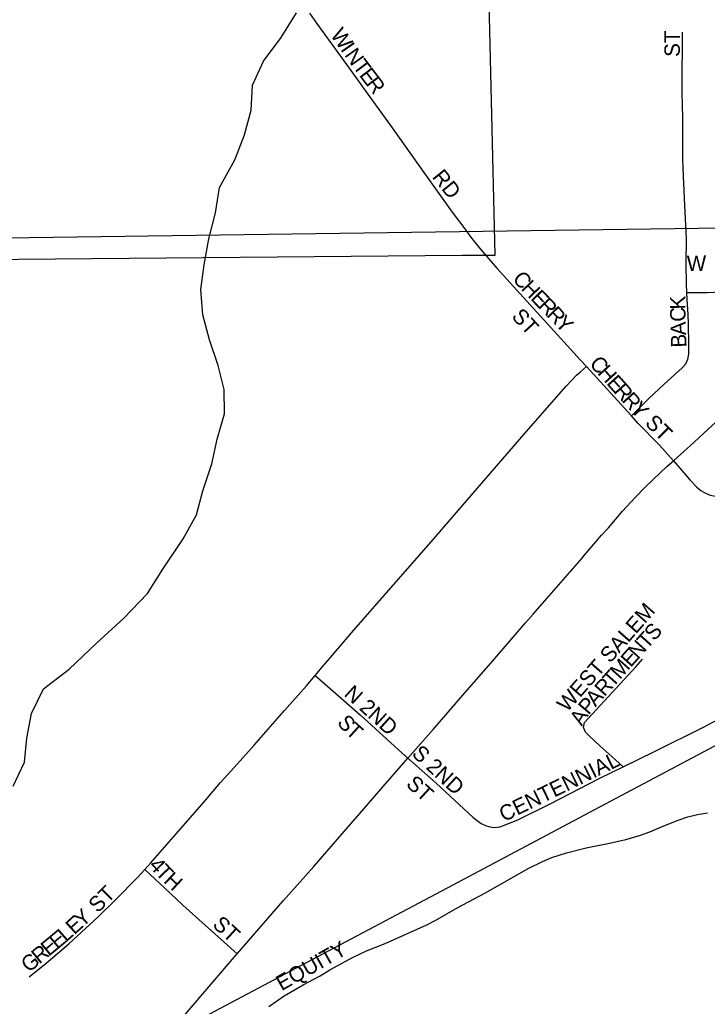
# Model space of a CAD drawing. Extents: x 1985906 to 2360102, y 891258 to 1222054.
# Drawn here: x 2073949 to 2076181, y 1081053 to 1084252 of the extents above; entities that cross this region are included whole.
import ezdxf

# ---------------------------------------------------------------- set-up
doc = ezdxf.new("R2010")
doc.units = 0
for name, color, linetype in [('GM_X_City_Street', 7, 'Continuous'), ('GM_X_City_Street_Text', 7, 'Continuous'), ('GM_X_Corporation', 7, 'Continuous'), ('GM_X_Minor_River', 7, 'Continuous'), ('GM_X_Rail_Line', 7, 'Continuous'), ('GM_X_Section', 7, 'Continuous'), ('GM_X_US_Route', 7, 'Continuous')]:
    doc.layers.add(name, color=color, linetype=linetype)

msp = doc.modelspace()

# ---------------------------------------------------------------- linework, layer by layer
at = {"layer": 'GM_X_City_Street'}
for points in [[(2074889.5, 1084272.8), (2074912.6, 1084240.5), (2075018.4, 1084094.6), (2075095, 1083988.4), (2075152.3, 1083908.6), (2075266.5, 1083748.5), (2075352.2, 1083628.5), (2075396.7, 1083569.6), (2075412.5, 1083548.5)], [(2076114, 1083368), (2076112.8, 1083394.1), (2076111.8, 1083459.6), (2076113.5, 1083541.4), (2076107.2, 1083672.2), (2076102.6, 1083770.4), (2076101.5, 1083803.1), (2076101.3, 1083884.9), (2076101.7, 1083934), (2076099.5, 1084015.6), (2076099.5, 1084080.9), (2076100.6, 1084164.1), (2076100.6, 1084212)], [(2075412.5, 1083548.5), (2075443.6, 1083509.2), (2075497.3, 1083446.8), (2075551.3, 1083387.1), (2075769.3, 1083148.5), (2075788.6, 1083127.4)], [(2075934.9, 1082967.1), (2075980.2, 1083013.2), (2075991.7, 1083024.8), (2076039.9, 1083069.1), (2076100.3, 1083124.2), (2076111.2, 1083136.4), (2076118.1, 1083151), (2076120.6, 1083167.2), (2076121.3, 1083216.2), (2076120.2, 1083248.7), (2076119.4, 1083264.8), (2076118.2, 1083296.6), (2076117.2, 1083312.6), (2076115, 1083345.1), (2076114, 1083368)], [(2076114, 1083368), (2076128.5, 1083367.7), (2076151.6, 1083367.2), (2076180.8, 1083367.7), (2076202.9, 1083368.1), (2076236, 1083369.8), (2076264.4, 1083370.7), (2076322.4, 1083373)], [(2074907.6, 1082125.7), (2074936.1, 1082159), (2074957.7, 1082183.6), (2075032.4, 1082271.1), (2075292, 1082567.7), (2075421.3, 1082716.5), (2075592.8, 1082915.5), (2075722.4, 1083064), (2075756.5, 1083099.4), (2075768.9, 1083110.2), (2075788.6, 1083127.4)], [(2075934.9, 1082967.1), (2075788.6, 1083127.4)], [(2076070.7, 1082821.9), (2076025.4, 1082872.3), (2075956.8, 1082943), (2075934.9, 1082967.1)], [(2076070.7, 1082821.9), (2076091.9, 1082797.4), (2076124, 1082760.5), (2076146.7, 1082736), (2076159.8, 1082725.1), (2076174.4, 1082716.3), (2076190.3, 1082710.2), (2076207.1, 1082707), (2076224, 1082706), (2076334.4, 1082703.8)], [(2075908.1, 1081829.7), (2075881.9, 1081852.9), (2075832.8, 1081896.3), (2075797, 1081930.1), (2075785.8, 1081942.1), (2075779.4, 1081956.8), (2075782.3, 1081972.7), (2075948.9, 1082153.5), (2075970.5, 1082178.1)], [(2074354.6, 1081496.3), (2074374.7, 1081517.8), (2074547.5, 1081715.8), (2074600.8, 1081778.3), (2074655, 1081838), (2074709.9, 1081899.5), (2074808.2, 1082011.9), (2074878.2, 1082091.4), (2074907.6, 1082125.7)], [(2074907.6, 1082125.7), (2074940.4, 1082096.9), (2075053.7, 1081997.6), (2075190.3, 1081874.1), (2075209, 1081857.1)], [(2075908.1, 1081829.7), (2076009.1, 1081878.8), (2076170.9, 1081959.2), (2076228.5, 1081990.7), (2076285.4, 1082023.6), (2076315.3, 1082038.4), (2076343, 1082052)], [(2075209, 1081857.1), (2075300.6, 1081775.8), (2075421.2, 1081664.9), (2075433.8, 1081654.9), (2075446.8, 1081646), (2075460.6, 1081639), (2075475.2, 1081634.4), (2075490.4, 1081632.8), (2075507.7, 1081634.7)], [(2075507.7, 1081634.7), (2075523, 1081639.7), (2075568, 1081658.9), (2075671, 1081709.5), (2075831.6, 1081792.6), (2075908.1, 1081829.7)], [(2074757.8, 1081052), (2074807, 1081086.2), (2074869, 1081122.7), (2074923.8, 1081152), (2074955.5, 1081171.1), (2075029.6, 1081210.8), (2075074.1, 1081232.3), (2075135.5, 1081256), (2075270.9, 1081316.4), (2075300.1, 1081331.6), (2075371.3, 1081373), (2075458.2, 1081420), (2075601.6, 1081501.1), (2075645.9, 1081522.8), (2075676.6, 1081534.9), (2075723.6, 1081549.9), (2075787.5, 1081566.1), (2075868.2, 1081582.7), (2075916.3, 1081593.6), (2075963.8, 1081607.2), (2075994.6, 1081618.7), (2076040, 1081638.2), (2076085.8, 1081656.8), (2076117.1, 1081666.9), (2076149.1, 1081674.8), (2076181.6, 1081680.3)], [(2073979.3, 1081147.8), (2074034.7, 1081192.4), (2074108.5, 1081254.8), (2074204, 1081342.7), (2074260.7, 1081399.4), (2074329.9, 1081469.8), (2074354.6, 1081496.3)], [(2074354.6, 1081496.3), (2074372.3, 1081479.7), (2074419.5, 1081435.7), (2074478.9, 1081380.9), (2074623.4, 1081251.3), (2074654.8, 1081223.2)]]:
    msp.add_lwpolyline(points, dxfattribs=at)
at = {"layer": 'GM_X_Corporation'}
msp.add_lwpolyline([(2073584, 1083472.8), (2075385.3, 1083488.7), (2075491.7, 1083488.2), (2075460.3, 1084807.9)], dxfattribs=at)
at = {"layer": 'GM_X_Minor_River'}
msp.add_lwpolyline([(2073927.4, 1081766.3), (2073964.6, 1081844.2), (2073971.8, 1081922.4), (2073987, 1082002.5), (2074026.3, 1082082.3), (2074109.5, 1082145.5), (2074197.1, 1082228.7), (2074286.6, 1082311.8), (2074364.1, 1082391.1), (2074413.4, 1082470.8), (2074479.1, 1082568.3), (2074522.4, 1082646.1), (2074543.6, 1082724.1), (2074573, 1082812.1), (2074590.2, 1082892.2), (2074613.4, 1082974.2), (2074612.6, 1083052.6), (2074593.6, 1083131.1), (2074564.7, 1083213.9), (2074543.7, 1083294.5), (2074536.9, 1083376.9), (2074548.1, 1083457.1), (2074563.3, 1083541.2), (2074584.6, 1083625.3), (2074597.8, 1083707.5), (2074647.3, 1083797.2), (2074678.6, 1083879.1), (2074699.9, 1083959.1), (2074705, 1084039.4), (2074740.3, 1084117.3), (2074797.6, 1084194.8), (2074847, 1084274.5)], dxfattribs=at)
at = {"layer": 'GM_X_Rail_Line'}
msp.add_lwpolyline([(2073943.9, 1080702.1), (2074084.4, 1080773.7), (2074328.3, 1080901.8), (2074566, 1081028.2), (2074916.8, 1081214.5), (2075338, 1081437.2), (2075832, 1081699.5), (2076382.5, 1081991.6), (2076728.8, 1082175.6), (2077128.2, 1082387.1), (2077538.3, 1082605.3), (2077684.8, 1082685.3), (2077808.5, 1082755.7), (2077958.4, 1082840.8), (2078160.3, 1082963.3), (2078428.9, 1083136.2), (2078559.8, 1083222.9), (2078715.3, 1083329.2), (2078973.2, 1083507.6), (2079219.3, 1083678.8), (2079603.7, 1083945.6), (2080096.5, 1084288.6)], dxfattribs=at)
at = {"layer": 'GM_X_Section'}
msp.add_lwpolyline([(2076307.2, 1083578.2), (2076381, 1078309.2), (2072138.3, 1078210.5), (2072138.6, 1078165), (2071123.8, 1078135.5), (2070992.3, 1083466.3), (2072116.2, 1083464.2), (2072116.8, 1083519.7)], close=True, dxfattribs=at)
at = {"layer": 'GM_X_US_Route'}
for points in [[(2076028, 1082782.4), (2076049.6, 1082803.1), (2076070.7, 1082821.9), (2076138.5, 1082882.5), (2076198.1, 1082937.3), (2076234, 1082969.5), (2076327.2, 1083049.8), (2076415.9, 1083126.3), (2076449.1, 1083155.7), (2076474.7, 1083178.4), (2076501.2, 1083201.1), (2076537.3, 1083232.8)], [(2075781.3, 1082514.4), (2075837.8, 1082580.3), (2075859.7, 1082604.6), (2075905.9, 1082658.5), (2075946.6, 1082702.9), (2075979, 1082735.8), (2076028, 1082782.4)], [(2075195, 1081841.2), (2075209, 1081857.1), (2075290.7, 1081950.2), (2075387.5, 1082062), (2075484.4, 1082173.2), (2075590.6, 1082295.8), (2075615.6, 1082324.8), (2075660.1, 1082374.9), (2075773.5, 1082505.3), (2075781.3, 1082514.4)], [(2074372.1, 1080893.3), (2074405.1, 1080927.6), (2074492.7, 1081033.6), (2074653, 1081221.1), (2074654.8, 1081223.2), (2074804.3, 1081394.4), (2074849.7, 1081445.6), (2074903.6, 1081506.1), (2075002, 1081619.6), (2075074.6, 1081703.2), (2075128.3, 1081765.2), (2075195, 1081841.2)]]:
    msp.add_lwpolyline(points, dxfattribs=at)

# ---------------------------------------------------------------- texts
at = {"layer": 'GM_X_City_Street_Text'}
for s, rotation, p in [('W', 304.8488, (2074955.9, 1084202.9)), ('ST', 90, (2076091.6, 1084131.6)), ('I', 304.8828, (2074988.6, 1084155.9)), ('N', 305.2213, (2075001.4, 1084137.7)), ('T', 306.8652, (2075027.7, 1084100.5)), ('E', 307.2784, (2075049, 1084072)), ('R', 307.3082, (2075070.4, 1084043.9)), ('RD', 308.6589, (2075285.5, 1083741.5)), ('W', 0.4707, (2076114.3, 1083437)), ('C', 310.8318, (2075545.9, 1083410.5)), ('H', 313.948, (2075573.8, 1083378.4)), ('E', 314.2218, (2075604.5, 1083346.5)), ('R', 314.2244, (2075629.1, 1083321.2)), ('K', 90.3716, (2076109.5, 1083312.4)), ('ST', 312.5162, (2075543, 1083287.8)), ('R', 314.2187, (2075656.7, 1083292.9)), ('C', 91.7125, (2076110.7, 1083273.1)), ('Y', 314.2118, (2075684.3, 1083264.5)), ('A', 92.0212, (2076112.2, 1083229.2)), ('B', 92.016, (2076113.6, 1083189.6)), ('C', 311.8049, (2075795.6, 1083134.6)), ('H', 311.8068, (2075822, 1083105.1)), ('E', 311.8068, (2075851.4, 1083072.3)), ('R', 311.802, (2075874.8, 1083046.1)), ('R', 311.802, (2075901.2, 1083016.6)), ('Y', 313.3431, (2075928.6, 1082986)), ('ST', 314.995, (2075975.7, 1082941.4)), ('WEST SALEM', 48.6897, (2075725.5, 1082003.9)), ('S', 48.1509, (2076008.4, 1082234.9)), ('T', 48.1674, (2075984.9, 1082208.6)), ('N', 48.1623, (2075955.6, 1082175.9)), ('E', 48.1674, (2075932.1, 1082149.6)), ('M', 48.1628, (2075896.9, 1082110.3)), ('T', 48.1509, (2075873.4, 1082084.1)), ('R', 48.1698, (2075847, 1082054.6)), ('N 2ND', 317.9127, (2074998.7, 1082061.6)), ('A', 48.224, (2075817.7, 1082021.8)), ('P', 49.6802, (2075795.1, 1081995.2)), ('A', 58.5321, (2075773.3, 1081959.3)), ('S', 311.0472, (2074976.7, 1081971.3)), ('T', 317.5476, (2075004.2, 1081940.3)), ('S 2ND', 317.1199, (2075218.6, 1081868.1)), ('CENTENNIAL', 25.987, (2075520.5, 1081649.7)), ('ST', 317.4879, (2075200, 1081769.5)), ('4', 313.4542, (2074365.6, 1081506.7)), ('T', 313.4592, (2074386.7, 1081484.4)), ('H', 316.9012, (2074413.3, 1081456.5)), ('ST', 45.0045, (2074202.4, 1081353)), ('Y', 41.9898, (2074152, 1081306.4)), ('E', 41.967, (2074125.8, 1081282.8)), ('ST', 317.4879, (2074571.8, 1081313.7)), ('E', 39.7463, (2074070.7, 1081235.7)), ('L', 41.3061, (2074098.9, 1081259.2)), ('E', 39.4233, (2074043.2, 1081213.2)), ('EQUITY', 29.4732, (2074798.9, 1081101.4)), ('R', 39.4184, (2074012.6, 1081188)), ('G', 39.4278, (2073978.7, 1081160.1))]:
    msp.add_text(s, height=50, rotation=rotation, dxfattribs=at).set_placement(p)

doc.saveas('drawing.dxf')
